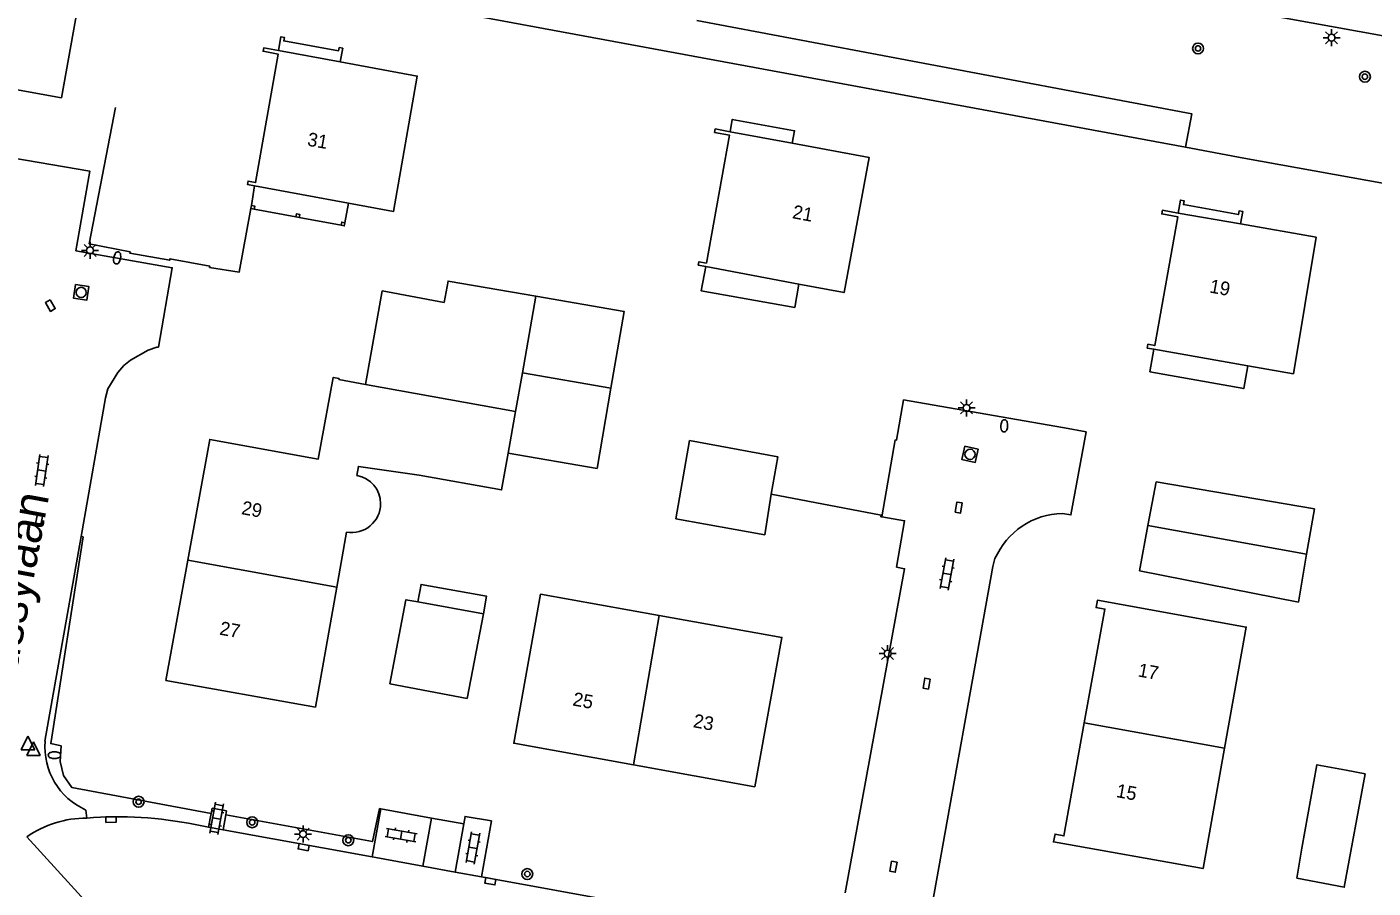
# Model space of a CAD drawing. Extents: x 132999 to 136000, y 398499 to 400501.
# Drawn here: x 133055.7 to 133154.6, y 399342.3 to 399405.6 of the extents above; entities that cross this region are included whole.
import ezdxf

# ---------------------------------------------------------------- set-up
doc = ezdxf.new("R2010")
doc.units = 0
for name, color, linetype in [('gg-afsc-erfafscheiding', 7, 'Continuous'), ('gg-afsc-hekwerk', 7, 'Continuous'), ('gg-afsc-muur', 7, 'Continuous'), ('gg-anno-huisnummerreeks BGT', 7, 'Continuous'), ('gg-anno-openbare ruimte label', 7, 'Continuous'), ('gg-bbg-bijgebouw', 7, 'Continuous'), ('gg-bbg-gedigitaliseerde bebouwing', 7, 'Continuous'), ('gg-bbg-gedigitaliseerde bijgebouw', 7, 'Continuous'), ('gg-bbg-hoofdgebouw', 7, 'Continuous'), ('gg-bbg-luifel en loopbrug', 7, 'Continuous'), ('gg-bbg-onder overbouw', 7, 'Continuous'), ('gg-bbg-pand overbouw', 7, 'Continuous'), ('gg-bbg-pilaar onder overbouw', 7, 'Continuous'), ('gg-bbg-pilaar pand', 7, 'Continuous'), ('gg-bbg-tussenscheiding', 7, 'Continuous'), ('gg-knt-verharding', 7, 'Continuous'), ('gt-grn-groengrens', 7, 'Continuous'), ('gt-grn-weggrens', 7, 'Continuous'), ('gt-symb-boom', 7, 'Continuous'), ('gt-symb-brandkraan', 7, 'Continuous'), ('gt-symb-klinker verharding', 7, 'Continuous'), ('gt-symb-kolk', 7, 'Continuous'), ('gt-symb-kolk center center', 7, 'Continuous'), ('gt-symb-lichtmast', 7, 'Continuous'), ('gt-symb-rioolschacht', 7, 'Continuous'), ('gt-symb-waterafsluiter', 7, 'Continuous')]:
    doc.layers.add(name, color=color, linetype=linetype)

# ---------------------------------------------------------------- blocks, each defined once
blk = doc.blocks.new('gt0-BOOM')
at = {"layer": 'gt-symb-boom'}
for radius in [0.4, 0.2]:
    blk.add_circle((0, 0), radius, dxfattribs=at)
blk = doc.blocks.new('gt0-LMAST')
at = {"layer": 'gt-symb-lichtmast'}
for p, q in [((-0.182, 0.173), (-0.447, 0.438)), ((-0.005, 0.246), (-0.005, 0.621)), ((0.172, 0.173), (0.437, 0.438)), ((-0.255, -0.004), (-0.63, -0.004)), ((-0.182, -0.181), (-0.447, -0.446)), ((-0.005, -0.254), (-0.005, -0.629)), ((0.437, -0.446), (0.172, -0.181)), ((0.245, -0.004), (0.62, -0.004))]:
    blk.add_line(p, q, dxfattribs=at)
blk.add_circle((-0.005, -0.004), 0.25, dxfattribs=at)
blk = doc.blocks.new('gt0-KOLKCC')
at = {"layer": 'gt-symb-kolk center center'}
blk.add_lwpolyline([(-0.375, 0.2), (0.375, 0.2), (0.375, -0.2), (-0.375, -0.2)], close=True, dxfattribs=at)
blk = doc.blocks.new('gt0-RS')
at = {"layer": 'gt-symb-rioolschacht'}
blk.add_lwpolyline([(-0.5, -0.5), (0.5, -0.5), (0.5, 0.5), (-0.5, 0.5)], close=True, dxfattribs=at)
blk.add_circle((0, 0), 0.375, dxfattribs=at)
blk = doc.blocks.new('gt0-BR')
at = {"layer": 'gt-symb-brandkraan'}
for centre, radius, start, end in [((-0.244, 0), 0.206, 107.56694, 252.43307), ((0.599, -2.664), 3, 106.89205, 107.56694), ((0, -0.691), 0.938, 73.10799, 106.89205), ((-0.599, -2.664), 3, 72.43309, 73.10799), ((0.244, 0), 0.206, 287.56695, 72.43309), ((0.599, 2.664), 3, 252.43307, 253.10797), ((0, 0.691), 0.938, 253.10797, 286.89206), ((-0.599, 2.664), 3, 286.89206, 287.56695)]:
    blk.add_arc(centre, radius, start, end, dxfattribs=at)
blk = doc.blocks.new('gt0-KOLK')
at = {"layer": 'gt-symb-kolk'}
blk.add_lwpolyline([(0, 0), (0.375, 0), (0.375, 0.4), (-0.375, 0.4), (-0.375, 0), (0, 0)], dxfattribs=at)
blk = doc.blocks.new('gt0-KL1')
at = {"layer": 'gt-symb-klinker verharding'}
for p, q in [((-1.15, 0.3), (1.15, 0.3)), ((-1, -0.3), (-1, 0.3)), ((-0.5, 0.3), (-0.5, 0.45)), ((0, -0.3), (0, 0.3)), ((0.5, 0.3), (0.5, 0.45)), ((1, -0.3), (1, 0.3)), ((-1.15, -0.3), (1.15, -0.3)), ((-0.5, -0.45), (-0.5, -0.3)), ((0.5, -0.45), (0.5, -0.3))]:
    blk.add_line(p, q, dxfattribs=at)
blk = doc.blocks.new('gt0-WAFSL')
at = {"layer": 'gt-symb-waterafsluiter'}
for p, q in [((-0.5, -0.333), (0, 0.667)), ((0, 0.667), (0.5, -0.333)), ((0.5, -0.333), (-0.5, -0.333))]:
    blk.add_line(p, q, dxfattribs=at)

msp = doc.modelspace()

# ---------------------------------------------------------------- linework, layer by layer
at = {"layer": 'gg-afsc-erfafscheiding'}
msp.add_line((133140.776, 399396.718), (133077.968, 399408.344), dxfattribs=at)
for points in [[(133227.254, 399380.649), (133194.843, 399386.955), (133145.078, 399395.922), (133140.776, 399396.718)], [(133119.546, 399365.878), (133120.145, 399369.286), (133118.48, 399369.575)]]:
    msp.add_lwpolyline(points, dxfattribs=at)
at = {"layer": 'gg-afsc-hekwerk'}
msp.add_line((133070.329, 399347.988), (133069.268, 399348.181), dxfattribs=at)
msp.add_lwpolyline([(133124.993, 399377.312), (133131.884, 399376.122), (133133.497, 399375.825)], dxfattribs=at)
at = {"layer": 'gg-afsc-muur'}
msp.add_line((133118.426, 399369.693), (133110.356, 399371.24), dxfattribs=at)
for points in [[(133072.13, 399392.21), (133071.261, 399387.544), (133069.087, 399387.893), (133069.103, 399387.992), (133066.175, 399388.528), (133066.166, 399388.426), (133063.242, 399388.937), (133063.259, 399389.036), (133060.244, 399389.616), (133062.173, 399399.644)], [(133118.48, 399369.575), (133118.408, 399369.588), (133118.426, 399369.693)]]:
    msp.add_lwpolyline(points, dxfattribs=at)
at = {"layer": 'gg-bbg-bijgebouw'}
for p, q in [((133080.542, 399379.3), (133081.767, 399386.163)), ((133138.63, 399372.146), (133138.03, 399368.944)), ((133138.03, 399368.944), (133137.407, 399365.622)), ((133088.009, 399356.225), (133082.322, 399357.318))]:
    msp.add_line(p, q, dxfattribs=at)
for points in [[(133104.343, 399375.175), (133110.836, 399373.994), (133110.356, 399371.24)], [(133148.962, 399343.033), (133152.453, 399342.377), (133153.976, 399350.707)]]:
    msp.add_lwpolyline(points, dxfattribs=at)
at = {"layer": 'gg-bbg-gedigitaliseerde bebouwing'}
for p, q in [((133150.38, 399390.12), (133148.73, 399380.077)), ((133078.436, 399364.41), (133079.16, 399368.458)), ((133076.86, 399355.6), (133078.436, 399364.41))]:
    msp.add_line(p, q, dxfattribs=at)
msp.add_lwpolyline([(133079.905, 399372.625), (133080.023, 399373.286), (133084.48, 399372.627), (133090.547, 399371.555), (133091.028, 399374.258)], dxfattribs=at)
for start, end in [(359.99769, 79.91566), (259.80976, 359.99567)]:
    msp.add_arc((133079.534, 399370.541), 2.117, start, end, dxfattribs=at)
at = {"layer": 'gg-bbg-gedigitaliseerde bijgebouw'}
for p, q in [((133081.767, 399386.163), (133086.335, 399385.32)), ((133084.396, 399363.325), (133089.205, 399362.451)), ((133089.205, 399362.451), (133088.009, 399356.225))]:
    msp.add_line(p, q, dxfattribs=at)
for points in [[(133093.061, 399385.783), (133086.607, 399386.895), (133086.335, 399385.32)], [(133093.061, 399385.783), (133099.544, 399384.665), (133098.574, 399379.037)], [(133091.028, 399374.258), (133097.556, 399373.132), (133098.574, 399379.037)], [(133110.356, 399371.24), (133109.87, 399368.268), (133103.354, 399369.438), (133104.343, 399375.175)], [(133138.63, 399372.146), (133150.251, 399370.16), (133149.682, 399366.832)], [(133149.682, 399366.832), (133149.081, 399363.316), (133137.407, 399365.622)], [(133082.322, 399357.318), (133083.507, 399363.487), (133084.396, 399363.325)], [(133153.976, 399350.707), (133152.582, 399350.984), (133150.446, 399351.37), (133149.341, 399345.248), (133148.962, 399343.033)]]:
    msp.add_lwpolyline(points, dxfattribs=at)
at = {"layer": 'gg-bbg-hoofdgebouw'}
for p, q in [((133144.82, 399391.09), (133150.38, 399390.12)), ((133148.73, 399380.077), (133145.362, 399380.677))]:
    msp.add_line(p, q, dxfattribs=at)
for points in [[(133044.018, 399400.842), (133046.73, 399400.35), (133046.76, 399400.61), (133046.13, 399400.73), (133046.44, 399402.48), (133058.2, 399400.36), (133059.41, 399407.04), (133041.6, 399410.27), (133041.39, 399408.56), (133034.9, 399409.71), (133034.2, 399405.93), (133033.96, 399405.97), (133033.78, 399404.87), (133034.02, 399404.83), (133033.67, 399402.72), (133044.018, 399400.842)], [(133072.401, 399393.889), (133071.88, 399393.98), (133071.92, 399394.23), (133072.47, 399394.13), (133074.12, 399403.56), (133073.02, 399403.77), (133073.07, 399404.02), (133074.148, 399403.821)], [(133078.689, 399402.984), (133084.35, 399401.94), (133082.609, 399392.004), (133079.295, 399392.616)], [(133107.326, 399397.864), (133106.235, 399398.061), (133106.191, 399397.815), (133107.282, 399397.618), (133105.584, 399388.211), (133105.034, 399388.31), (133104.99, 399388.064), (133105.54, 399387.965)], [(133111.9, 399397.016), (133117.54, 399395.97), (133115.7, 399386.05), (133112.383, 399386.675)], [(133138.461, 399381.884), (133137.97, 399381.97), (133138.02, 399382.25), (133138.53, 399382.16), (133140.22, 399391.62), (133139.04, 399391.82), (133139.09, 399392.09), (133140.247, 399391.888)], [(133067.489, 399366.402), (133069.1, 399375.26), (133077.07, 399373.82), (133078.169, 399379.82), (133078.606, 399379.739), (133078.592, 399379.657), (133080.542, 399379.3)], [(133076.86, 399355.6), (133065.88, 399357.56), (133067.489, 399366.402)], [(133102.129, 399362.334), (133093.4, 399363.898), (133091.43, 399352.95), (133100.237, 399351.359)], [(133143.66, 399352.597), (133145.245, 399361.476), (133134.311, 399363.45), (133134.22, 399362.91), (133134.86, 399362.8), (133133.352, 399354.46)], [(133100.237, 399351.359), (133109.14, 399349.75), (133111.14, 399360.72), (133102.129, 399362.334)], [(133133.352, 399354.46), (133131.85, 399346.15), (133131.21, 399346.28), (133131.08, 399345.71), (133142.08, 399343.74), (133143.66, 399352.597)]]:
    msp.add_lwpolyline(points, dxfattribs=at)
at = {"layer": 'gg-bbg-luifel en loopbrug'}
msp.add_lwpolyline([(133084.396, 399363.325), (133084.631, 399364.617), (133089.44, 399363.743), (133089.205, 399362.451)], dxfattribs=at)
at = {"layer": 'gg-bbg-onder overbouw'}
for p, q in [((133074.148, 399403.821), (133078.689, 399402.984)), ((133111.9, 399397.016), (133107.326, 399397.864)), ((133072.401, 399393.889), (133079.295, 399392.616)), ((133140.247, 399391.888), (133144.82, 399391.09)), ((133105.54, 399387.965), (133112.383, 399386.675)), ((133145.362, 399380.677), (133138.461, 399381.884))]:
    msp.add_line(p, q, dxfattribs=at)
at = {"layer": 'gg-bbg-pand overbouw'}
for p, q in [((133072.401, 399393.889), (133072.168, 399392.447)), ((133079.03, 399391.18), (133079.295, 399392.616)), ((133072.358, 399392.168), (133075.436, 399391.6)), ((133075.672, 399391.556), (133078.75, 399390.988))]:
    msp.add_line(p, q, dxfattribs=at)
for points in [[(133078.689, 399402.984), (133078.875, 399403.992), (133078.616, 399404.038), (133078.565, 399403.801), (133074.541, 399404.531), (133074.587, 399404.783), (133074.334, 399404.832), (133074.148, 399403.821)], [(133111.9, 399397.016), (133112.069, 399397.93), (133107.493, 399398.766), (133107.326, 399397.864)], [(133140.247, 399391.888), (133140.412, 399392.834), (133140.677, 399392.787), (133140.631, 399392.515), (133144.668, 399391.77), (133144.719, 399392.046), (133144.986, 399392.005), (133144.82, 399391.09)], [(133112.383, 399386.675), (133112.075, 399384.954), (133105.202, 399386.183), (133105.54, 399387.965)], [(133138.461, 399381.884), (133138.17, 399380.236), (133145.063, 399378.998), (133145.362, 399380.677)]]:
    msp.add_lwpolyline(points, dxfattribs=at)
at = {"layer": 'gg-bbg-pilaar onder overbouw'}
for points in [[(133072.358, 399392.168), (133072.402, 399392.404), (133072.168, 399392.447)], [(133075.436, 399391.6), (133075.48, 399391.836), (133075.716, 399391.792), (133075.672, 399391.556)], [(133079.03, 399391.18), (133078.794, 399391.224), (133078.75, 399390.988)]]:
    msp.add_lwpolyline(points, dxfattribs=at)
at = {"layer": 'gg-bbg-pilaar pand'}
for p, q in [((133072.168, 399392.447), (133072.13, 399392.21)), ((133072.13, 399392.21), (133072.358, 399392.168)), ((133075.436, 399391.6), (133075.672, 399391.556))]:
    msp.add_line(p, q, dxfattribs=at)
msp.add_lwpolyline([(133078.75, 399390.988), (133078.986, 399390.944), (133079.03, 399391.18)], dxfattribs=at)
at = {"layer": 'gg-bbg-tussenscheiding'}
for p, q in [((133093.061, 399385.783), (133092.067, 399380.159)), ((133092.067, 399380.159), (133091.562, 399377.305)), ((133092.067, 399380.159), (133098.574, 399379.037)), ((133080.542, 399379.3), (133091.562, 399377.305)), ((133091.562, 399377.305), (133091.028, 399374.258)), ((133149.682, 399366.832), (133138.03, 399368.944)), ((133078.436, 399364.41), (133067.489, 399366.402)), ((133100.237, 399351.359), (133102.129, 399362.334)), ((133143.66, 399352.597), (133133.352, 399354.46))]:
    msp.add_line(p, q, dxfattribs=at)
at = {"layer": 'gg-knt-verharding'}
for p, q in [((133056.998, 399353.095), (133059.644, 399368.136)), ((133060.063, 399347.457), (133060.004, 399348.044)), ((133069.268, 399348.181), (133069.199, 399347.801)), ((133070.275, 399347.692), (133070.329, 399347.988)), ((133081.674, 399348.135), (133081.031, 399344.605)), ((133081.674, 399348.135), (133085.401, 399347.456)), ((133069.199, 399347.801), (133069.016, 399346.796)), ((133070.077, 399346.603), (133070.275, 399347.692)), ((133085.401, 399347.456), (133084.757, 399343.924)), ((133087.133, 399343.49), (133087.764, 399347.036)), ((133068.032, 399346.975), (133069.016, 399346.796)), ((133069.016, 399346.796), (133070.077, 399346.603)), ((133070.077, 399346.603), (133081.031, 399344.605)), ((133081.031, 399344.605), (133084.757, 399343.924)), ((133084.757, 399343.924), (133087.133, 399343.49)), ((133087.133, 399343.49), (133089.061, 399343.138)), ((133089.061, 399343.138), (133108.902, 399339.54))]:
    msp.add_line(p, q, dxfattribs=at)
for points in [[(133090.392, 399416.722), (133124.244, 399410.539), (133166.431, 399402.891), (133257.113, 399386.213)], [(133059.644, 399368.136), (133061.434, 399378.313), (133061.623, 399378.969), (133062.354, 399380.177), (133062.8, 399380.695), (133063.287, 399381.089), (133064.586, 399381.809), (133065.206, 399382.04), (133065.327, 399382.04), (133066.352, 399387.871), (133059.267, 399389.116), (133060.283, 399394.973), (133053.696, 399396.091), (133053.629, 399395.697), (133043.821, 399397.264), (133043.901, 399397.721), (133043.466, 399397.797)], [(133124.993, 399377.312), (133120.072, 399378.166), (133119.559, 399375.21), (133119.461, 399375.227), (133118.48, 399369.575)], [(133131.746, 399369.834), (133132.37, 399369.716), (133133.497, 399375.825)], [(133115.785, 399341.972), (133120.146, 399365.768), (133119.546, 399365.878)], [(133122.145, 399340.958), (133126.62, 399365.942), (133126.788, 399366.508)], [(133087.764, 399347.036), (133087.86, 399347.576), (133089.791, 399347.247), (133089.061, 399343.138)]]:
    msp.add_lwpolyline(points, dxfattribs=at)
for centre, radius, start, end in [((133131.89, 399364.26), 5.575, 91.48366, 156.22653), ((133062.102, 399352.712), 5.118, 175.71308, 245.80319), ((133060.058, 399339.785), 7.672, 89.9659, 124.88913), ((133062.342, 399319.015), 28.533, 78.49662, 94.58081)]:
    msp.add_arc(centre, radius, start, end, dxfattribs=at)
at = {"layer": 'gt-grn-groengrens'}
for p, q in [((133059.803, 399368.108), (133059.644, 399368.136)), ((133081.579, 399348.148), (133081.674, 399348.135)), ((133085.401, 399347.456), (133087.764, 399347.036))]:
    msp.add_line(p, q, dxfattribs=at)
for points in [[(133104.879, 399406.031), (133141.255, 399399.172), (133140.776, 399396.718)], [(133059.803, 399368.108), (133057.417, 399352.927), (133058.191, 399352.758), (133058.11, 399351.608), (133058.348, 399350.572), (133058.963, 399349.703), (133069.199, 399347.801)], [(133070.275, 399347.692), (133081.046, 399345.723), (133081.579, 399348.148)]]:
    msp.add_lwpolyline(points, dxfattribs=at)
at = {"layer": 'gt-grn-weggrens'}
msp.add_line((133055.67, 399346.078), (133060.158, 399341.138), dxfattribs=at)

# ---------------------------------------------------------------- block references
at = {"layer": 'gt-symb-boom'}
for p in [(133141.709, 399403.973), (133153.967, 399401.901), (133063.874, 399348.653), (133072.218, 399347.145), (133079.281, 399345.828), (133092.43, 399343.344)]:
    msp.add_blockref('gt0-BOOM', p, dxfattribs=at)
at = {"layer": 'gt-symb-brandkraan'}
for p, rotation in [((133062.298, 399388.59), 78.11716047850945), ((133127.47, 399376.261), -93.43185812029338), ((133057.692, 399352.076), 179.90316215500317)]:
    msp.add_blockref('gt0-BR', p, dxfattribs=dict(at, rotation=rotation))
at = {"layer": 'gt-symb-klinker verharding'}
for p, rotation in [((133056.757, 399372.983), -98.27589282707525), ((133123.256, 399365.39), -100.48938981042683), ((133069.605, 399347.428), -100.43302473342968), ((133083.164, 399346.204), -10.074332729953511), ((133088.437, 399345.262), -100.01793447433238)]:
    msp.add_blockref('gt0-KL1', p, dxfattribs=dict(at, rotation=rotation))
at = {"layer": 'gt-symb-kolk'}
for p, rotation in [((133061.844, 399347.544), -178.9428235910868), ((133076.033, 399345.518), 169.67927392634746), ((133089.75, 399343.012), 169.64606927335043)]:
    msp.add_blockref('gt0-KOLK', p, dxfattribs=dict(at, rotation=rotation))
at = {"layer": 'gt-symb-kolk center center'}
for p, rotation in [((133057.388, 399385.09), -59.87775018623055), ((133056.568, 399369.386), -100.64840627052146), ((133124.126, 399370.261), -99.91869406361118), ((133121.766, 399357.333), -99.91869406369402), ((133119.33, 399343.879), -99.91869406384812)]:
    msp.add_blockref('gt0-KOLKCC', p, dxfattribs=dict(at, rotation=rotation))
at = {"layer": 'gt-symb-lichtmast'}
for p in [(133151.522, 399404.768), (133060.313, 399389.15), (133124.705, 399377.577), (133118.906, 399359.535), (133075.961, 399346.281)]:
    msp.add_blockref('gt0-LMAST', p, dxfattribs=at)
at = {"layer": 'gt-symb-rioolschacht'}
for p, rotation in [((133059.653, 399386.062), -98.3663557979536), ((133124.956, 399374.167), -102.32134841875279)]:
    msp.add_blockref('gt0-RS', p, dxfattribs=dict(at, rotation=rotation))
at = {"layer": 'gt-symb-waterafsluiter'}
for p in [(133055.744, 399352.805), (133056.155, 399352.393)]:
    msp.add_blockref('gt0-WAFSL', p, dxfattribs=at)

# ---------------------------------------------------------------- texts
at = {"layer": 'gg-anno-huisnummerreeks BGT'}
for s, rotation, p in [('31', 350.1, (133076.218, 399396.844)), ('21', 349.5, (133111.855, 399391.513)), ('19', 349.9, (133142.5, 399386.056)), ('29', 349.7, (133071.38, 399369.78)), ('27', 349.7, (133069.771, 399360.933)), ('17', 349.7, (133137.243, 399357.862)), ('25', 349.7, (133095.711, 399355.734)), ('23', 349.7, (133104.566, 399354.134)), ('15', 349.7, (133135.641, 399349.003))]:
    msp.add_text(s, height=1, rotation=rotation, dxfattribs=at).set_placement(p)
at = {"layer": 'gg-anno-openbare ruimte label'}
msp.add_text('Debussylaan', height=2.5, rotation=79.5, dxfattribs=at).set_placement((133053.785, 399352.132))

doc.saveas('drawing.dxf')
